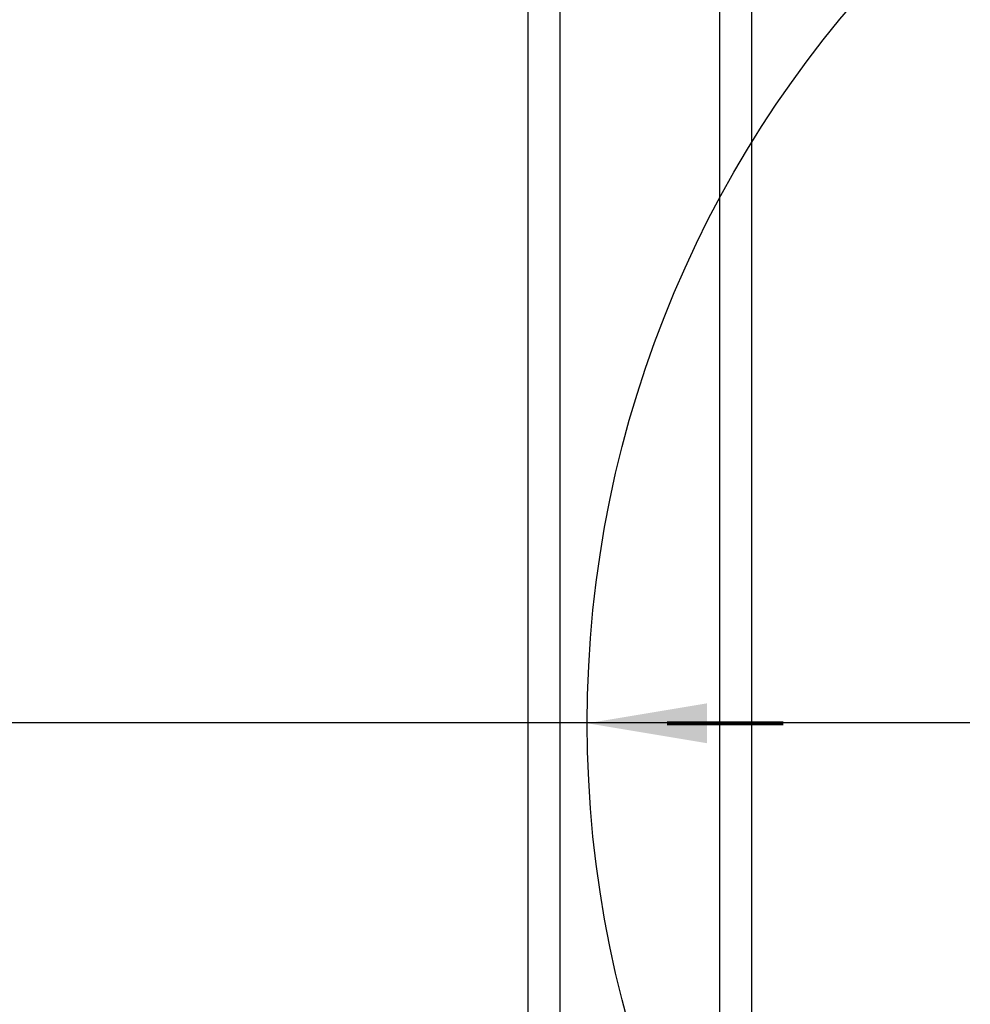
# Model space of a CAD drawing. Extents: x -169 to 7270, y -140 to 2984.
# Tile 649 of 656: x 6475 to 6504, y 1308 to 1339. Entities that reach past the tile are written whole.
import ezdxf

# ---------------------------------------------------------------- set-up
doc = ezdxf.new("R2010")
doc.units = 0
doc.header["$MEASUREMENT"] = 0
doc.linetypes.add('HIDDEN3', pattern=[0.1875, 0.125, -0.0625])
for name, color, linetype in [('PIPING-PRODUCT-REGULAR', 4, 'CONTINUOUS'), ('TANK-SLOPE', 3, 'CONTINUOUS'), ('TANK-UST', 5, 'CONTINUOUS'), ('TANK-UST-RIB', 7, 'CONTINUOUS')]:
    doc.layers.add(name, color=color, linetype=linetype)

msp = doc.modelspace()

# ---------------------------------------------------------------- linework, layer by layer
at = {"layer": 'PIPING-PRODUCT-REGULAR'}
msp.add_line((6504.29208, 1317.01839), (6391.69428, 1317.01839), dxfattribs=at)
at = {"layer": 'TANK-SLOPE', "const_width": 0.125}
msp.add_lwpolyline([(6494.81281, 1317.00983), (6498.4536, 1317.00983)], dxfattribs=at)
at = {"layer": 'TANK-SLOPE'}
msp.add_circle((6526.95183, 1317.00983), 34.63902, dxfattribs=at)
msp.add_solid([(6496.06281, 1316.38483), (6492.31281, 1317.00983), (6496.06281, 1317.63483)], dxfattribs=at)
at = {"layer": 'TANK-UST'}
msp.add_lwpolyline([(6485.90826, 1256.01839, -0.9543276), (6485.90826, 1378.01839), (6490.45183, 1378.01839), (6491.45183, 1380.01839), (6496.45183, 1380.01839), (6497.45183, 1378.01839), (6506.95183, 1378.01839), (6507.95183, 1380.01839), (6512.95183, 1380.01839), (6513.95183, 1378.01839), (6523.45183, 1378.01839), (6524.45183, 1380.01839), (6529.45183, 1380.01839), (6530.45183, 1378.01839), (6539.95183, 1378.01839), (6540.95183, 1380.01839), (6545.95183, 1380.01839), (6546.95183, 1378.01839), (6556.45183, 1378.01839), (6557.45183, 1380.01839), (6562.45183, 1380.01839)], format="xyb", dxfattribs=at)
at = {"layer": 'TANK-UST', "color": 2, "linetype": 'HIDDEN3'}
msp.add_lwpolyline([(6916.95183, 1377.01839), (6921.45683, 1377.01839, -0.9539575), (6921.45683, 1257.01839), (6916.95183, 1257.01839), (6909.69448, 1257.01839), (6814.44428, 1257.01839), (6715.42492, 1257.01839), (6490.42492, 1257.01839), (6485.93173, 1257.01839, -0.9539575), (6485.93173, 1377.01839), (6490.42492, 1377.01839), (6715.42492, 1377.01839), (6814.44428, 1377.01839), (6909.69448, 1377.01839)], format="xyb", close=True, dxfattribs=at)
at = {"layer": 'TANK-UST-RIB'}
for p, q in [((6491.45183, 1380.01839), (6491.45183, 1254.01839)), ((6496.45183, 1380.01839), (6496.45183, 1254.01839)), ((6490.45183, 1378.01839), (6490.45183, 1256.01839)), ((6497.45183, 1378.01839), (6497.45183, 1256.01839))]:
    msp.add_line(p, q, dxfattribs=at)

doc.saveas('drawing.dxf')
